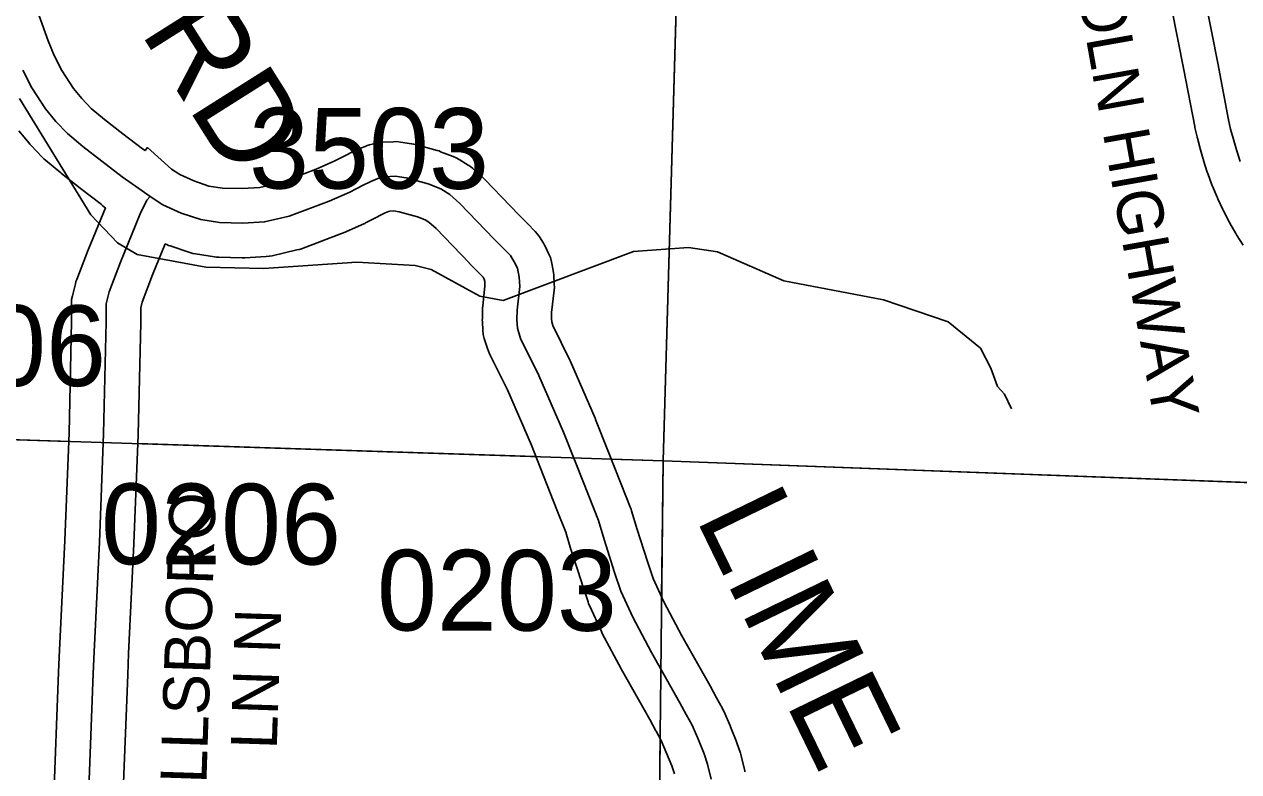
# Model space of a CAD drawing. Extents: x -132.8 to -73.3, y -60 to -26.
# Drawn here: x -123.269 to -122.216, y -44.595 to -43.946 of the extents above; entities that cross this region are included whole.
import ezdxf

# ---------------------------------------------------------------- set-up
doc = ezdxf.new("R2010")
doc.units = 0
for name, color, linetype in [('tdCoHydroRiver', 7, 'Continuous'), ('tdCoSecRdNmbr', 7, 'Continuous'), ('tdCoSecRdTxt', 7, 'Continuous'), ('tdCoSecRteBand', 7, 'Continuous'), ('tdCoSecRteCL', 7, 'Continuous'), ('tdCoSectLine', 7, 'Continuous'), ('tdCoSectLinePart', 7, 'Continuous'), ('tdCoSurfAsphalt', 7, 'Continuous'), ('tdCoSurfGravel', 7, 'Continuous'), ('tdCoTwpBndry', 7, 'Continuous'), ('tdCoTwpBndryShd', 7, 'Continuous')]:
    doc.layers.add(name, color=color, linetype=linetype)

msp = doc.modelspace()

# ---------------------------------------------------------------- linework, layer by layer
at = {"layer": 'tdCoHydroRiver'}
msp.add_lwpolyline([(-122.4129, -44.2796), (-122.4189, -44.2668), (-122.425, -44.2603), (-122.4309, -44.2444), (-122.4399, -44.2268), (-122.4677, -44.204), (-122.524, -44.1851), (-122.6104, -44.1686), (-122.6681, -44.1433), (-122.6932, -44.1395), (-122.7407, -44.1429), (-122.8539, -44.1856), (-122.8743, -44.1819), (-122.9163, -44.1587), (-122.9304, -44.1552), (-122.9808, -44.1522), (-123.0615, -44.1579), (-123.1119, -44.1565), (-123.1716, -44.1455), (-123.1887, -44.1355), (-123.2117, -44.1112), (-123.2737, -44.0102)], dxfattribs=at)
at = {"layer": 'tdCoSecRteBand'}
for points in [[(-123.258, -43.9344), (-123.2488, -43.9603), (-123.2435, -43.973), (-123.2368, -43.9859), (-123.2267, -44.0016), (-123.2196, -44.0102), (-123.2114, -44.0188), (-123.1997, -44.0285), (-123.184, -44.0409), (-123.1669, -44.054), (-123.1647, -44.0555), (-123.1624, -44.0528), (-123.1416, -44.0715), (-123.1344, -44.0763), (-123.1223, -44.0818), (-123.1092, -44.0862), (-123.0974, -44.088), (-123.0802, -44.0884), (-123.0652, -44.0876), (-123.0483, -44.0837), (-123.0162, -44.0716), (-123, -44.0644), (-122.9897, -44.0592), (-122.9826, -44.0555), (-122.9813, -44.0548), (-122.98, -44.0543), (-122.9738, -44.0518), (-122.9719, -44.0511), (-122.9699, -44.0506), (-122.964, -44.0491), (-122.9612, -44.0484), (-122.9583, -44.0482), (-122.9492, -44.0478), (-122.9461, -44.0476), (-122.943, -44.0481), (-122.9334, -44.0495), (-122.9317, -44.0498), (-122.9301, -44.0502), (-122.9111, -44.0554), (-122.9096, -44.0558), (-122.9082, -44.0564), (-122.8973, -44.0606), (-122.8947, -44.0616), (-122.8922, -44.0631), (-122.8844, -44.0681), (-122.8822, -44.0694), (-122.8803, -44.0711), (-122.8714, -44.079), (-122.8706, -44.0798), (-122.8697, -44.0806), (-122.8404, -44.1112), (-122.8332, -44.1184), (-122.833, -44.1186), (-122.8328, -44.1188), (-122.8261, -44.1257), (-122.824, -44.1279), (-122.8224, -44.1304), (-122.819, -44.1358), (-122.818, -44.1374), (-122.8172, -44.139), (-122.8145, -44.1447), (-122.8128, -44.1481), (-122.8121, -44.1519), (-122.8106, -44.1596), (-122.8103, -44.1615), (-122.8101, -44.1634), (-122.8096, -44.1716), (-122.8095, -44.1741), (-122.8098, -44.1766), (-122.8119, -44.1959), (-122.812, -44.2015), (-122.8118, -44.2042), (-122.8109, -44.2074), (-122.7962, -44.2373), (-122.7959, -44.2379), (-122.7956, -44.2386), (-122.7741, -44.2876), (-122.7739, -44.2882), (-122.7737, -44.2887), (-122.7631, -44.3157), (-122.7515, -44.3451), (-122.7434, -44.3655), (-122.7429, -44.3667), (-122.7425, -44.368), (-122.7377, -44.3842), (-122.7287, -44.4121), (-122.7238, -44.4268), (-122.7145, -44.4472), (-122.6989, -44.4766), (-122.6744, -44.5199), (-122.6742, -44.5202), (-122.6741, -44.5205), (-122.6687, -44.5304), (-122.6636, -44.5396), (-122.6629, -44.541), (-122.6623, -44.5425), (-122.6568, -44.5553), (-122.6568, -44.5555), (-122.6567, -44.5556), (-122.6518, -44.5677), (-122.6514, -44.5686), (-122.6511, -44.5696), (-122.6481, -44.5785), (-122.6477, -44.5796), (-122.6474, -44.5808), (-122.6442, -44.5939), (-122.6441, -44.5946)], [(-122.2118, -44.1374), (-122.2175, -44.1285), (-122.2178, -44.128), (-122.2181, -44.1274), (-122.2234, -44.1183), (-122.2237, -44.1177), (-122.224, -44.1172), (-122.2288, -44.1078), (-122.2291, -44.1073), (-122.2294, -44.1067), (-122.2339, -44.0972), (-122.2341, -44.0966), (-122.2344, -44.096), (-122.2384, -44.0863), (-122.2387, -44.0857), (-122.2389, -44.0852), (-122.2426, -44.0753), (-122.2428, -44.0747), (-122.243, -44.0741), (-122.2462, -44.0641), (-122.2464, -44.0635), (-122.2466, -44.0629), (-122.2494, -44.0527), (-122.2494, -44.0527), (-122.2494, -44.0526), (-122.2516, -44.0448), (-122.2518, -44.0441), (-122.2519, -44.0434), (-122.2537, -44.0355), (-122.2538, -44.035), (-122.2539, -44.0345), (-122.2633, -43.9853), (-122.2739, -43.9313)], [(-123.2441, -44.6234), (-123.2397, -44.508), (-123.2397, -44.5079), (-123.2397, -44.5078), (-123.2388, -44.4891), (-123.2343, -44.394), (-123.2306, -44.3004), (-123.2284, -44.2038), (-123.2284, -44.1884), (-123.2284, -44.1848), (-123.2275, -44.1814), (-123.2251, -44.171), (-123.2246, -44.1691), (-123.2239, -44.1672), (-123.214, -44.1416), (-123.2139, -44.1413), (-123.2138, -44.141), (-123.1991, -44.105), (-123.2017, -44.1033), (-123.2015, -44.103), (-123.2018, -44.1028), (-123.2023, -44.1024), (-123.2028, -44.102), (-123.2206, -44.0885), (-123.2207, -44.0883), (-123.2209, -44.0882), (-123.2372, -44.0754), (-123.2375, -44.0751), (-123.2378, -44.0749), (-123.2511, -44.0638), (-123.2525, -44.0627), (-123.2537, -44.0614), (-123.2638, -44.0508), (-123.2645, -44.05), (-123.2653, -44.0491), (-123.2741, -44.0383)], [(-122.7054, -44.5963), (-122.7077, -44.5895), (-122.7122, -44.5785), (-122.7169, -44.5673), (-122.7213, -44.5593), (-122.7214, -44.5591), (-122.7215, -44.559), (-122.7268, -44.5491), (-122.7513, -44.5058), (-122.7515, -44.5055), (-122.7516, -44.5051), (-122.7679, -44.4745), (-122.7684, -44.4737), (-122.7687, -44.4729), (-122.7791, -44.4502), (-122.7798, -44.4488), (-122.7803, -44.4472), (-122.7857, -44.431), (-122.7857, -44.4308), (-122.7858, -44.4307), (-122.7949, -44.4023), (-122.795, -44.402), (-122.7951, -44.4017), (-122.7996, -44.3865), (-122.8073, -44.3672), (-122.8073, -44.3672), (-122.8073, -44.3671), (-122.8189, -44.3376), (-122.8293, -44.3112), (-122.8503, -44.2632), (-122.8658, -44.2318), (-122.8668, -44.2296), (-122.8675, -44.2273), (-122.8703, -44.2184), (-122.8713, -44.2151), (-122.8715, -44.2116), (-122.872, -44.2039), (-122.8721, -44.2025), (-122.872, -44.2011), (-122.8718, -44.193), (-122.8718, -44.1918), (-122.8716, -44.1906), (-122.8697, -44.1727), (-122.8699, -44.169), (-122.8703, -44.1671), (-122.8706, -44.1665), (-122.8714, -44.1652), (-122.8758, -44.1606), (-122.883, -44.1534), (-122.8832, -44.1532), (-122.8834, -44.153), (-122.9122, -44.123), (-122.9183, -44.1176), (-122.9216, -44.1155), (-122.9284, -44.1129), (-122.9442, -44.1086), (-122.9491, -44.1078), (-122.9522, -44.108), (-122.9534, -44.1083), (-122.9563, -44.1095), (-122.9622, -44.1125), (-122.9622, -44.1125), (-122.9623, -44.1126), (-122.9734, -44.1182), (-122.9741, -44.1186), (-122.9749, -44.1189), (-122.9926, -44.1268), (-122.9934, -44.1272), (-122.9943, -44.1275), (-123.029, -44.1406), (-123.0309, -44.1413), (-123.0329, -44.1417), (-123.0543, -44.1467), (-123.0569, -44.1472), (-123.0595, -44.1474), (-123.0782, -44.1484), (-123.0794, -44.1484), (-123.0805, -44.1484), (-123.1007, -44.1479), (-123.1026, -44.1479), (-123.1045, -44.1476), (-123.1208, -44.1451), (-123.1233, -44.1447), (-123.1258, -44.1439), (-123.1428, -44.1382), (-123.1443, -44.1377), (-123.1457, -44.1371), (-123.1471, -44.1364), (-123.1581, -44.1634), (-123.1672, -44.1869), (-123.1684, -44.1919), (-123.1684, -44.2041), (-123.1684, -44.2045), (-123.1684, -44.2048), (-123.1706, -44.302), (-123.1706, -44.3022), (-123.1706, -44.3025), (-123.1743, -44.3964), (-123.1743, -44.3966), (-123.1743, -44.3967), (-123.1789, -44.4919), (-123.1797, -44.5105), (-123.1842, -44.6258)]]:
    msp.add_lwpolyline(points, dxfattribs=at)
at = {"layer": 'tdCoSecRteCL'}
for points in [[(-122.2144, -44.0648), (-122.2177, -44.0548), (-122.2205, -44.0447), (-122.2227, -44.0368), (-122.2245, -44.0289), (-122.2338, -43.9796), (-122.2444, -43.9256)], [(-123.2707, -43.9857), (-123.2628, -44.001), (-123.2509, -44.0193), (-123.2421, -44.0301), (-123.2319, -44.0407), (-123.2186, -44.0518), (-123.2023, -44.0646), (-123.1846, -44.0782), (-123.1673, -44.0903), (-123.1601, -44.0952)], [(-123.1601, -44.0952), (-123.1491, -44.1026), (-123.1333, -44.1098), (-123.1163, -44.1154), (-123.1, -44.1179), (-123.0798, -44.1184), (-123.061, -44.1174), (-123.0396, -44.1125), (-123.0048, -44.0994), (-122.9871, -44.0915), (-122.976, -44.0858), (-122.9688, -44.0822), (-122.9626, -44.0797), (-122.9567, -44.0782), (-122.9476, -44.0777), (-122.938, -44.0792), (-122.919, -44.0844), (-122.9081, -44.0886), (-122.9003, -44.0935), (-122.8914, -44.1014), (-122.8618, -44.1322), (-122.8544, -44.1396), (-122.8477, -44.1465), (-122.8443, -44.1519), (-122.8416, -44.1576), (-122.8401, -44.1653), (-122.8396, -44.1734), (-122.8418, -44.1939), (-122.8421, -44.202), (-122.8416, -44.2096), (-122.8388, -44.2185), (-122.8231, -44.2506), (-122.8016, -44.2997), (-122.791, -44.3266), (-122.7794, -44.3561), (-122.7713, -44.3766), (-122.7663, -44.3931), (-122.7572, -44.4215), (-122.7518, -44.4378), (-122.7414, -44.4604), (-122.7252, -44.491), (-122.7005, -44.5347), (-122.6951, -44.5448), (-122.6899, -44.5542), (-122.6845, -44.567), (-122.6795, -44.5791), (-122.6766, -44.5879), (-122.6734, -44.601)], [(-123.2314, -44.7985), (-123.2334, -44.7925), (-123.2334, -44.7854), (-123.2287, -44.7703), (-123.2235, -44.7528), (-123.2206, -44.7393), (-123.2186, -44.723), (-123.2166, -44.6858), (-123.2141, -44.6246), (-123.2097, -44.5092), (-123.2088, -44.4905), (-123.2043, -44.3953), (-123.2006, -44.3013), (-123.1984, -44.2041), (-123.1984, -44.1884), (-123.1959, -44.178), (-123.186, -44.1524), (-123.1688, -44.1102), (-123.1631, -44.0986), (-123.1601, -44.0952)]]:
    msp.add_lwpolyline(points, dxfattribs=at)
at = {"layer": 'tdCoSectLine'}
for points in [[(-122.7152, -44.3247), (-122.6865, -43.3276)], [(-123.6992, -44.2925), (-122.7152, -44.3247)], [(-122.7257, -45.3043), (-122.7152, -44.3247)], [(-122.7152, -44.3247), (-121.7221, -44.3617)]]:
    msp.add_lwpolyline(points, dxfattribs=at)
at = {"layer": 'tdCoSectLinePart'}
for points in [[(-122.7152, -44.3247), (-122.6874, -43.3597)], [(-123.6992, -44.2925), (-123.2313, -44.3078)], [(-123.1713, -44.3098), (-122.8258, -44.321)], [(-122.7605, -44.3232), (-122.7152, -44.3247)], [(-122.7165, -44.4436), (-122.7152, -44.3247)], [(-122.7152, -44.3247), (-122.0894, -44.348)], [(-122.7257, -45.3043), (-122.7178, -44.5663)]]:
    msp.add_lwpolyline(points, dxfattribs=at)
at = {"layer": 'tdCoSurfAsphalt'}
msp.add_lwpolyline([(-122.2144, -44.0648), (-122.2177, -44.0548), (-122.2205, -44.0447), (-122.2227, -44.0368), (-122.2245, -44.0289), (-122.2338, -43.9796), (-122.2444, -43.9256)], dxfattribs=at)
at = {"layer": 'tdCoSurfGravel'}
for points in [[(-123.2707, -43.9857), (-123.2628, -44.001), (-123.2509, -44.0193), (-123.2421, -44.0301), (-123.2319, -44.0407), (-123.2186, -44.0518), (-123.2023, -44.0646), (-123.1846, -44.0782), (-123.1673, -44.0903), (-123.1601, -44.0952), (-123.1491, -44.1026), (-123.1333, -44.1098), (-123.1163, -44.1154), (-123.1, -44.1179), (-123.0798, -44.1184), (-123.061, -44.1174), (-123.0396, -44.1125), (-123.0048, -44.0994), (-122.9871, -44.0915), (-122.976, -44.0858), (-122.9688, -44.0822), (-122.9626, -44.0797), (-122.9567, -44.0782), (-122.9476, -44.0777), (-122.938, -44.0792), (-122.919, -44.0844), (-122.9081, -44.0886), (-122.9003, -44.0935), (-122.8914, -44.1014), (-122.8618, -44.1322), (-122.8544, -44.1396), (-122.8477, -44.1465), (-122.8443, -44.1519), (-122.8416, -44.1576), (-122.8401, -44.1653), (-122.8396, -44.1734), (-122.8418, -44.1939), (-122.8421, -44.202), (-122.8416, -44.2096), (-122.8388, -44.2185), (-122.8231, -44.2506), (-122.8016, -44.2997), (-122.791, -44.3266)], [(-123.2006, -44.3013), (-123.1984, -44.2041), (-123.1984, -44.1884), (-123.1959, -44.178), (-123.186, -44.1524), (-123.1688, -44.1102), (-123.1631, -44.0986), (-123.1601, -44.0952)], [(-123.2088, -44.4905), (-123.2043, -44.3953), (-123.2006, -44.3013)], [(-122.791, -44.3266), (-122.7794, -44.3561), (-122.7713, -44.3766), (-122.7663, -44.3931), (-122.7572, -44.4215), (-122.7518, -44.4378), (-122.7414, -44.4604), (-122.7252, -44.491), (-122.7005, -44.5347), (-122.6951, -44.5448), (-122.6899, -44.5542), (-122.6845, -44.567), (-122.6795, -44.5791), (-122.6766, -44.5879), (-122.6734, -44.601)], [(-123.2314, -44.7985), (-123.2334, -44.7925), (-123.2334, -44.7854), (-123.2287, -44.7703), (-123.2235, -44.7528), (-123.2206, -44.7393), (-123.2186, -44.723), (-123.2166, -44.6858), (-123.2141, -44.6246), (-123.2097, -44.5092), (-123.2088, -44.4905)]]:
    msp.add_lwpolyline(points, dxfattribs=at)
at = {"layer": 'tdCoTwpBndry'}
for points in [[(-123.9208, -44.2862), (-123.6992, -44.2925), (-123.2312, -44.3078)], [(-123.1712, -44.3098), (-122.8258, -44.321)], [(-122.7605, -44.3232), (-122.7152, -44.3247), (-122.0891, -44.348)]]:
    msp.add_lwpolyline(points, dxfattribs=at)
at = {"layer": 'tdCoTwpBndryShd'}
msp.add_lwpolyline([(-127.2202, -44.1954), (-126.6973, -44.2087), (-125.6932, -44.234), (-124.6944, -44.2641), (-123.6992, -44.2925), (-122.7152, -44.3247), (-121.7221, -44.3617), (-120.7507, -44.3901), (-119.7594, -44.4268), (-118.768, -44.449), (-117.7739, -44.4798), (-116.7726, -44.5066), (-115.7834, -44.5349), (-114.8143, -44.5585)], dxfattribs=at)

# ---------------------------------------------------------------- texts
at = {"layer": 'tdCoSecRdNmbr'}
for s, rotation, p in [('3503', 359.9079, (-123.0745, -44.0883)), ('3506', 359.9079, (-123.4068, -44.2595)), ('0206', 359.9079, (-123.2029, -44.4144)), ('0203', 359.9082, (-122.9635, -44.4719))]:
    msp.add_text(s, height=0.07, rotation=rotation, dxfattribs=at).set_placement(p)
at = {"layer": 'tdCoSecRdTxt'}
for s, height, rotation, p in [('LIME KILN RD', 0.08, 302.2809, (-123.4616, -43.4899)), ('OLD LINCOLN HIGHWAY', 0.04, 280.0958, (-122.3989, -43.6738)), ('LIME', 0.08, 295.9127, (-122.6873, -44.374)), ('HILLSBORO', 0.04, 88.1254, (-123.1132, -44.6587)), ('LN N', 0.04, 88.1254, (-123.0504, -44.5755))]:
    msp.add_text(s, height=height, rotation=rotation, dxfattribs=at).set_placement(p)

doc.saveas('drawing.dxf')
